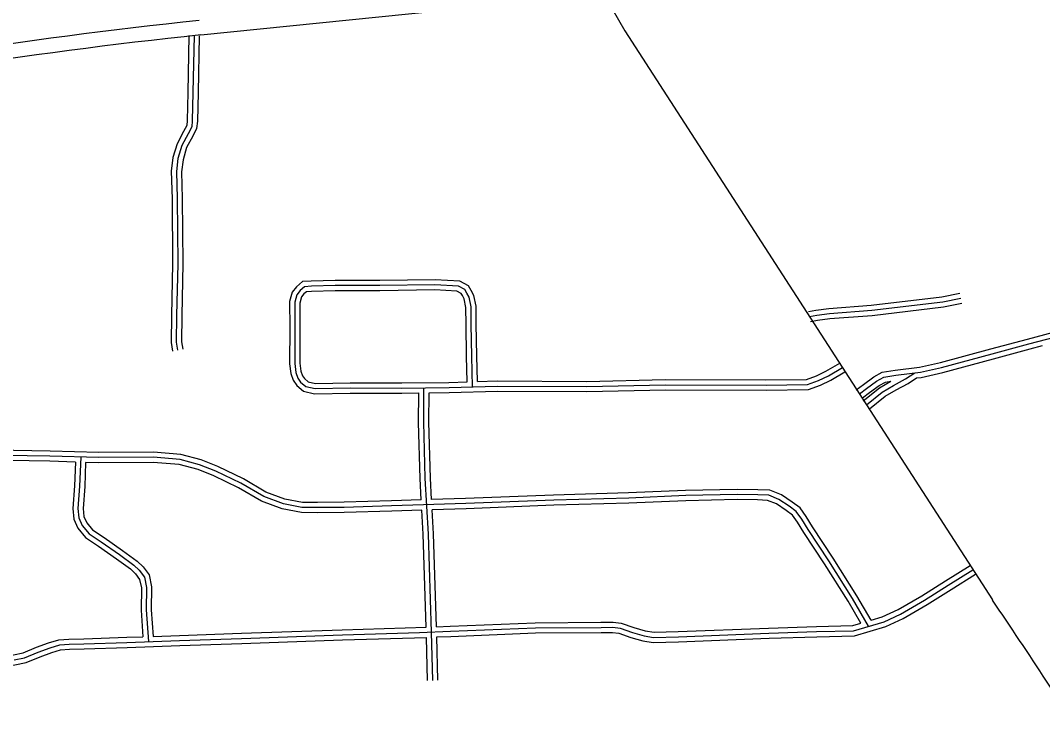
# Model space of a CAD drawing. Extents: x 3313442 to 3351311, y 721974 to 747360.
# Drawn here: x 3343998 to 3346991, y 734863 to 736898 of the extents above; entities that cross this region are included whole.
import ezdxf

# ---------------------------------------------------------------- set-up
doc = ezdxf.new("R2010")
doc.units = 0
doc.layers.add('V-ROAD-CNTR', color=7, linetype='Continuous')

msp = doc.modelspace()

# ---------------------------------------------------------------- linework, layer by layer
at = {"layer": 'V-ROAD-CNTR'}
for points in [[(3344525.9, 736855.5), (3347219.2, 737129.1)], [(3345718.7, 736974), (3345730.8, 736931.4), (3345767.4, 736867.7), (3346844, 735200.9)], [(3344491.2, 736853.7), (3344488.1, 736687), (3344486.2, 736604.7), (3344484.7, 736590.3), (3344475.8, 736572.7), (3344456.8, 736536.9), (3344444.5, 736496.4), (3344439.5, 736456.1), (3344441.9, 736375.9), (3344443.4, 736185.3), (3344440.3, 736034), (3344439.1, 735954.5), (3344443.4, 735929.9)], [(3344506.2, 736853.4), (3344503.1, 736686.7), (3344501.2, 736603.7), (3344499.3, 736586), (3344489.2, 736565.8), (3344470.7, 736531.2), (3344459.2, 736493.3), (3344454.5, 736455.4), (3344456.9, 736376.2), (3344458.4, 736185.2), (3344455.3, 736033.8), (3344454.1, 735955.7), (3344458.2, 735932.5)], [(3344521.2, 736853.1), (3344518.1, 736686.4), (3344516.2, 736602.8), (3344513.9, 736581.7), (3344502.5, 736558.9), (3344484.6, 736525.4), (3344474, 736490.2), (3344469.5, 736454.7), (3344471.9, 736376.5), (3344473.4, 736185.1), (3344470.3, 736033.5), (3344469.1, 735956.9), (3344473, 735935.1)], [(3345336.2, 735840.5), (3345334.2, 735915.5), (3345332.7, 736008.2), (3345332.3, 736060.8), (3345325.8, 736092.8), (3345318, 736107), (3345309.6, 736120.9), (3345284.4, 736134.6), (3345211.8, 736138.7), (3345050.4, 736136.3), (3344919.2, 736136.3), (3344849, 736134.6), (3344823.7, 736133), (3344806, 736117.9), (3344793.6, 736101.8), (3344786, 736074.5), (3344786.3, 735999.1), (3344785.9, 735892.7), (3344789.9, 735863.8), (3344796.7, 735844.1), (3344806.7, 735828.8), (3344826.4, 735812.5), (3344859.1, 735804.6), (3344963.2, 735806.9), (3345114.8, 735806.6), (3345164.4, 735807.1)], [(3345321.6, 735825.1), (3345319.2, 735915.2), (3345317.7, 736008), (3345317.3, 736059.2), (3345311.5, 736087.6), (3345305, 736099.5), (3345298.8, 736109.7), (3345280.2, 736119.8), (3345211.5, 736123.7), (3345050.5, 736121.3), (3344919.3, 736121.3), (3344849.7, 736119.6), (3344829.6, 736118.3), (3344817, 736107.5), (3344807.3, 736094.9), (3344801, 736072.5), (3344801.3, 735999.1), (3344800.9, 735893.7), (3344804.6, 735867.3), (3344810.2, 735850.8), (3344818, 735838.9), (3344833.3, 735826.3), (3344860.7, 735819.7), (3344963, 735821.9), (3345114.8, 735821.6), (3345253, 735823.1), (3345394.2, 735827.2), (3345656.3, 735826.1), (3345886.1, 735831.3), (3346180.9, 735830.2), (3346302.3, 735831.9), (3346334.6, 735843.7), (3346363.4, 735857.4), (3346404.4, 735881.5)], [(3345306.2, 735839.6), (3345304.2, 735914.9), (3345302.7, 736007.8), (3345302.3, 736057.7), (3345297.3, 736082.4), (3345292, 736092), (3345288.1, 736098.4), (3345276, 736105), (3345211.2, 736108.7), (3345050.6, 736106.3), (3344919.5, 736106.3), (3344850.3, 736104.6), (3344835.6, 736103.7), (3344827.9, 736097.1), (3344821, 736088.1), (3344816, 736070.4), (3344816.3, 735999.1), (3344815.9, 735894.7), (3344819.2, 735870.8), (3344823.8, 735857.4), (3344829.3, 735849), (3344840.2, 735840), (3344862.3, 735834.7), (3344962.9, 735836.9), (3345114.7, 735836.6), (3345252.7, 735838.1), (3345306.2, 735839.6)], [(3346305.2, 736045.5), (3346326.8, 736049.5), (3346364.8, 736054.7), (3346489, 736064), (3346696.1, 736088.6), (3346748.5, 736099.2)], [(3346308, 736030.7), (3346329.2, 736034.7), (3346366.3, 736039.8), (3346490.4, 736049.1), (3346698.4, 736073.8), (3346751.5, 736084.5)], [(3346310.8, 736016), (3346331.6, 736019.9), (3346367.9, 736024.8), (3346491.9, 736034.2), (3346700.8, 736059), (3346754.4, 736069.7)], [(3346445.1, 735816.2), (3346466, 735832.3), (3346496.5, 735854.4), (3346520.9, 735867.8), (3346558.7, 735874.3), (3346630.4, 735882.4), (3346691.5, 735896.2), (3346838.9, 735936.3), (3346946.8, 735965.1), (3347047.5, 735991.7), (3347112.1, 736009.3), (3347151.7, 736019.7), (3347192.2, 736026.7), (3347256.6, 736034.9), (3347419.6, 736049.7), (3347564.9, 736066), (3347655.3, 736071.2)], [(3346454.2, 735804.3), (3346475, 735820.3), (3346504.5, 735841.7), (3346525.9, 735853.4), (3346560.8, 735859.4), (3346632.9, 735867.6), (3346695.1, 735881.6), (3346842.8, 735921.8), (3346950.6, 735950.6), (3347051.4, 735977.2), (3347116, 735994.9), (3347154.9, 736005.1), (3347194.5, 736011.8), (3347258.2, 736020), (3347421.1, 736034.8), (3347566.1, 736051), (3347670.8, 736057)], [(3346621.8, 735851.2), (3346635.4, 735852.8), (3346698.8, 735867.1), (3346846.7, 735907.3), (3346954.4, 735936.1), (3346990.6, 735945.6)], [(3345336.2, 735840.5), (3345394, 735842.2), (3345656.2, 735841.1), (3345885.9, 735846.3), (3346180.8, 735845.2), (3346299.6, 735846.9), (3346328.7, 735857.6), (3346356.4, 735870.7), (3346396.8, 735894.4)], [(3345194.4, 735807.4), (3345253.3, 735808.1), (3345394.3, 735812.2), (3345656.5, 735811.1), (3345886.2, 735816.3), (3346181, 735815.2), (3346305.1, 735816.9), (3346340.4, 735829.9), (3346370.5, 735844.2), (3346412, 735868.5)], [(3346474.9, 735772.3), (3346521.3, 735809.8), (3346554.4, 735828.9), (3346589.1, 735848.1), (3346616.7, 735865.7)], [(3346463.4, 735792.4), (3346484, 735808.2), (3346512.6, 735829), (3346530.9, 735839), (3346546.8, 735841.8)], [(3346465.5, 735784), (3346512.8, 735822.2), (3346546.8, 735841.8)], [(3346484.3, 735760.7), (3346529.8, 735797.4), (3346561.8, 735815.8), (3346596.8, 735835.3), (3346621.8, 735851.2)], [(3345171.7, 735494.1), (3345168.2, 735556.9), (3345163.8, 735721.1), (3345164.4, 735807.1)], [(3345205.2, 734965.6), (3345201.5, 735106.5), (3345192.2, 735393.9), (3345183.2, 735557.5), (3345178.8, 735721.3), (3345179.5, 735822.3)], [(3345201.7, 735495), (3345198.2, 735558.1), (3345193.8, 735721.4), (3345194.4, 735807.4)], [(3345171.7, 735494.1), (3345084.3, 735491.3), (3344945.3, 735487), (3344867.6, 735486.3), (3344823.5, 735486.6), (3344771.9, 735496.5), (3344716.5, 735517.1), (3344650.8, 735555.9), (3344575.9, 735592), (3344527.3, 735611.3), (3344467.9, 735626.9), (3344387.3, 735633.7), (3344227.9, 735632.7), (3344084.6, 735637.1), (3343817.5, 735641.3), (3343670.2, 735641.1), (3343441.3, 735643.3), (3343401.7, 735643.2)], [(3346481.2, 735123.8), (3346434, 735205.5), (3346364.9, 735315.1), (3346304.4, 735406.9), (3346285.8, 735437.1), (3346269.6, 735459.8), (3346248.8, 735475.3), (3346218.9, 735495.5), (3346188.7, 735507.6), (3346156.6, 735508.9), (3346096.3, 735509.7), (3345946, 735506.4), (3345779.1, 735499.3), (3345559.2, 735493), (3345302, 735483.3), (3345084.7, 735476.3), (3344945.6, 735472), (3344867.6, 735471.3), (3344822.1, 735471.6), (3344767.8, 735482), (3344710.1, 735503.5), (3344643.7, 735542.7), (3344569.9, 735578.2), (3344522.6, 735597.1), (3344465.3, 735612.1), (3344386.7, 735618.7), (3344227.7, 735617.7), (3344084.2, 735622.2), (3343817.4, 735626.3)], [(3344174.5, 735619.4), (3344171.2, 735534.4), (3344166.4, 735468.6), (3344169.1, 735441.1), (3344179.1, 735419.4), (3344198.7, 735394.8), (3344234.7, 735371.1), (3344288.4, 735333.9), (3344329.7, 735303.2), (3344345.6, 735287.8), (3344360.9, 735267.8), (3344367, 735237.7), (3344366.1, 735172), (3344372.4, 735079), (3344374, 735079.1)], [(3344158.9, 735604.8), (3344083.9, 735607.2), (3343780.8, 735611.9)], [(3344158.9, 735604.8), (3344156.2, 735535.2), (3344151.4, 735468.4), (3344154.5, 735437.2), (3344166.2, 735411.4), (3344188.4, 735383.6), (3344226.3, 735358.6), (3344279.6, 735321.7), (3344319.9, 735291.8), (3344334.4, 735277.8), (3344346.9, 735261.4), (3344352, 735236.3), (3344351.1, 735171.6), (3344356.4, 735093.5)], [(3344188.9, 735603.9), (3344186.1, 735533.5), (3344181.5, 735468.8), (3344183.8, 735445.1), (3344192, 735427.3), (3344208.9, 735406), (3344243.1, 735383.5), (3344297.1, 735346), (3344339.4, 735314.7), (3344356.8, 735297.8), (3344374.9, 735274.2), (3344382, 735239.2), (3344381.1, 735172.4), (3344386.4, 735094.5)], [(3345173.3, 735464.1), (3345085.2, 735461.3), (3344945.9, 735457), (3344867.7, 735456.3), (3344820.6, 735456.7), (3344763.8, 735467.5), (3344703.6, 735489.9), (3344636.6, 735529.4), (3344563.8, 735564.5), (3344517.9, 735582.8), (3344462.8, 735597.3), (3344386.2, 735603.7), (3344227.6, 735602.7), (3344188.9, 735603.9)], [(3346488.3, 735141.6), (3346446.8, 735213.3), (3346377.5, 735323.2), (3346317.1, 735415), (3346298.3, 735445.4), (3346280.4, 735470.4), (3346257.5, 735487.5), (3346226, 735508.9), (3346191.8, 735522.4), (3346157, 735523.9), (3346096.2, 735524.7), (3345945.5, 735521.4), (3345778.5, 735514.3), (3345558.7, 735508), (3345301.5, 735498.2), (3345201.7, 735495)], [(3346458.7, 735132.8), (3346421.2, 735197.8), (3346352.3, 735307), (3346291.8, 735398.8), (3346273.3, 735428.8), (3346258.7, 735449.1), (3346240.1, 735463.1), (3346211.9, 735482.2), (3346185.5, 735492.7), (3346156.1, 735493.9), (3346096.4, 735494.7), (3345946.5, 735491.4), (3345779.6, 735484.3), (3345559.7, 735478.1), (3345302.5, 735468.3), (3345203.3, 735465.1)], [(3345186, 735121.1), (3345177.2, 735393.3), (3345173.3, 735464.1)], [(3345216, 735122.7), (3345207.2, 735394.6), (3345203.3, 735465.1)], [(3343979.6, 735025.8), (3344009.9, 735032), (3344050, 735048.4), (3344085.2, 735061.3), (3344113, 735069.6), (3344140.7, 735071.5), (3344183.8, 735072.6), (3344309.6, 735076.8), (3344464.1, 735082.3), (3344645.4, 735088.4), (3344940.5, 735098.9), (3345166.6, 735105.5), (3345257, 735109.5), (3345505.5, 735119.4), (3345697.8, 735120.7), (3345732.2, 735121), (3345753.4, 735118.1), (3345789.8, 735105.9), (3345824, 735096.4), (3345851.9, 735091.3), (3345924.5, 735093.5), (3346189.2, 735103.7), (3346329, 735108.4), (3346437.3, 735110.9), (3346526.6, 735137.3), (3346575.1, 735159.7), (3346644.6, 735200.7), (3346714.5, 735244.7), (3346786.8, 735289.4)], [(3346488.3, 735141.6), (3346521.3, 735151.4), (3346568.1, 735173), (3346636.8, 735213.5), (3346706.6, 735257.5), (3346779, 735302.1)], [(3345216.9, 735092.7), (3345257.6, 735094.5), (3345505.8, 735104.4), (3345698, 735105.7), (3345731.3, 735106), (3345749.9, 735103.5), (3345785.5, 735091.5), (3345820.7, 735081.8), (3345850.8, 735076.3), (3345925, 735078.5), (3346189.7, 735088.7), (3346329.5, 735093.4), (3346439.6, 735095.9), (3346531.9, 735123.2), (3346582.1, 735146.4), (3346652.4, 735187.9), (3346722.5, 735232), (3346794.7, 735276.6)], [(3344386.4, 735094.5), (3344463.6, 735097.2), (3344644.9, 735103.4), (3344940, 735113.9), (3345186, 735121.1)], [(3345216, 735122.7), (3345256.4, 735124.5), (3345505.1, 735134.4), (3345697.7, 735135.7), (3345733.2, 735136), (3345756.8, 735132.8), (3345794.2, 735120.2), (3345827.4, 735111.1), (3345853, 735106.4), (3345924, 735108.5), (3346188.6, 735118.7), (3346328.6, 735123.4), (3346434.9, 735125.8), (3346458.7, 735132.8)], [(3343224, 734989), (3343286.6, 734990), (3343509, 734996.4), (3343716.8, 735002), (3343812.1, 735004.7), (3343916, 735007.8), (3343981.5, 735010.9), (3344014.3, 735017.6), (3344055.4, 735034.4), (3344089.9, 735047), (3344115.7, 735054.7), (3344141.4, 735056.5), (3344184.3, 735057.6), (3344310.1, 735061.8), (3344464.6, 735067.3), (3344645.9, 735073.4), (3344941, 735083.9), (3345186.9, 735091.1)], [(3343842.4, 735035.6), (3343914.9, 735037.8), (3343977.7, 735040.7), (3344005.5, 735046.5), (3344044.6, 735062.4), (3344080.4, 735075.5), (3344110.3, 735084.4), (3344140, 735086.4), (3344183.4, 735087.6), (3344309.1, 735091.8), (3344356.4, 735093.5)], [(3345190.2, 734965.2), (3345186.9, 735091.1)], [(3345220.2, 734966), (3345216.9, 735092.7)]]:
    msp.add_lwpolyline(points, dxfattribs=at)
for centre, radius, start, end in [((3346183.2, 721255.9), 15730, 96.06455, 101.72818), ((3346183.2, 721255.9), 15687.4, 96.06455, 101.72818), ((3333601.2, 726215.8), 16003.2, 32.11396, 34.15645)]:
    msp.add_arc(centre, radius, start, end, dxfattribs=at)

doc.saveas('drawing.dxf')
